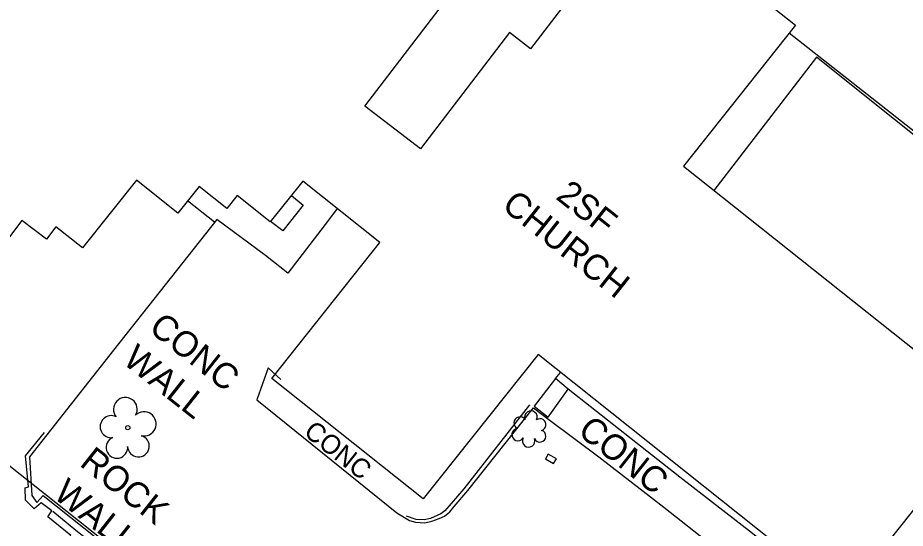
# Model space of a CAD drawing. Extents: x 553786 to 558838, y 502329 to 507342.
# Drawn here: x 557913.6 to 558052.9, y 506945.6 to 507025.7 of the extents above; entities that cross this region are included whole.
import ezdxf

# ---------------------------------------------------------------- set-up
doc = ezdxf.new("R2010")
doc.units = 0
for name, color, linetype in [('Exist Building Text', 7, 'Continuous'), ('Exist Other Culture Area Outline Text', 7, 'Continuous'), ('Exist Structure Minor Drop Inlet', 7, 'Continuous'), ('Exist Vegetation Shrub CELL', 7, 'Continuous'), ('Exist Vegetation Tree CELL', 7, 'Continuous'), ('Prop CMT Slope Grass', 7, 'Continuous'), ('Prop Drainage Structure Pipe Alternate 36in', 7, 'Continuous'), ('Prop Drainage Structure Pipe RCP 15in Class III Label', 7, 'Continuous'), ('Prop Drainage Structure Plot Symbol 50 Scale', 7, 'Continuous'), ('Prop Earthen Structure Tail Ditch Label', 7, 'Continuous'), ('Prop Erosion Rip Rap Pad Outlet for Jurisdictional Stream CELL', 7, 'Continuous')]:
    doc.layers.add(name, color=color, linetype=linetype)

msp = doc.modelspace()

# ---------------------------------------------------------------- linework, layer by layer
at = {"layer": 'Exist Structure Minor Drop Inlet'}
msp.add_lwpolyline([(557996.41, 506956.48), (557997.68, 506955.72), (557998.12, 506956.46), (557996.86, 506957.22)], close=True, dxfattribs=at)
at = {"layer": 'Exist Vegetation Shrub CELL'}
msp.add_line((557993.9, 506960.95), (557993.9, 506960.95), dxfattribs=at)
for centre, radius, start, end in [((557994.13, 506963), 0.99, 334.8391, 200.4717), ((557992.42, 506962.08), 0.968, 35.8908, 245.4216), ((557995.57, 506961.82), 0.929, 284.4567, 126.0861), ((557992.1, 506960.25), 0.955, 95.1099, 327.9534), ((557993.77, 506959.27), 0.984, 151.2797, 21.387), ((557995.54, 506960.03), 0.937, 204.9913, 73.4601)]:
    msp.add_arc(centre, radius, start, end, dxfattribs=at)
at = {"layer": 'Exist Vegetation Tree CELL'}
msp.add_line((557930.84, 506961.36), (557930.84, 506961.36), dxfattribs=at)
msp.add_circle((557930.84, 506961.36), 0.326, dxfattribs=at)
for centre, radius, start, end in [((557930.46, 506964.23), 1.86, 330.1651, 219.7134), ((557933.39, 506961.95), 1.9, 257.1011, 134.1999), ((557928.24, 506961.51), 1.73, 62.6636, 279.3457), ((557929.14, 506958.24), 1.69, 111.5671, 6.231), ((557932.52, 506958.46), 1.7, 181.2822, 74.56)]:
    msp.add_arc(centre, radius, start, end, dxfattribs=at)
at = {"layer": 'Prop CMT Slope Grass'}
msp.add_lwpolyline([(558073.05, 506958.53), (558075.36, 506956.65), (558091.51, 506977.29), (558063.43, 506999.95), (558038.96, 507019.54), (558022.86, 506998.6)], dxfattribs=at)
at = {"layer": 'Prop Drainage Structure Pipe Alternate 36in'}
msp.add_lwpolyline([(557916.02, 506937.08), (557919.02, 506940.43), (557921.92, 506944.4), (557918.3, 506947.38), (557918.93, 506948.32), (557917.26, 506949.55), (557916.15, 506948.59), (557914.78, 506949.96), (557914.71, 506951.9), (557915.24, 506952.08), (557914.76, 506956.91), (557917.77, 506960.62)], dxfattribs=at)
at = {"layer": 'Prop Drainage Structure Pipe RCP 15in Class III Label'}
msp.add_line((557895.37, 506968.71), (558060.43, 506838.2), dxfattribs=at)
at = {"layer": 'Prop Drainage Structure Plot Symbol 50 Scale'}
for points in [[(557944.48, 506993.6), (557940.24, 506996.98)], [(557919.06, 506948.24), (557922.71, 506945.26), (557953.29, 506921.31), (557980.55, 506899.78), (558009.82, 506876.64), (558036.62, 506855.58), (558046.41, 506847.86), (558065.86, 506873.57), (558090.57, 506906.94)]]:
    msp.add_lwpolyline(points, dxfattribs=at)
at = {"layer": 'Prop Earthen Structure Tail Ditch Label'}
msp.add_line((557998, 506969.09), (557998.79, 506970.02), dxfattribs=at)
for points in [[(557954.87, 506968.93), (557952.88, 506970.74), (557951.09, 506965.72), (557973.07, 506947.98), (557975.08, 506946.8), (557976.03, 506946.52), (557977.46, 506946.41), (557978.59, 506946.67), (557979.75, 506947.09), (557980.55, 506947.44), (557981.4, 506948.16), (557982.1, 506948.96), (557984.24, 506951.47)], [(557994.65, 506964.73), (557996.83, 506963), (558000, 506967.38), (557998, 506969.09), (557994.65, 506964.73)], [(558049.34, 506936.25), (558047.03, 506935.15), (558045.27, 506934.78), (558043.76, 506934.69), (558042.59, 506934.85), (558041.39, 506935.34), (558040.39, 506935.86), (558036.72, 506938.38), (558028.91, 506944.72), (558017.52, 506953.6), (558000, 506967.38)], [(557993.91, 506964.94), (557983.6, 506951.77), (557980.6, 506948.28), (557979.97, 506947.8), (557978.37, 506947.08), (557977.36, 506946.88), (557976.09, 506946.92), (557974.62, 506947.48)], [(557997.15, 506962.46), (558004.77, 506956.8), (558014.99, 506948.88), (558030.14, 506936.93), (558037.21, 506931.45), (558039.21, 506930.15), (558041.08, 506929.1), (558043.03, 506928.51), (558045.45, 506928.09), (558048.29, 506928), (558051.36, 506928.52), (558053.7, 506929.46)]]:
    msp.add_lwpolyline(points, dxfattribs=at)
at = {"layer": 'Prop Erosion Rip Rap Pad Outlet for Jurisdictional Stream CELL'}
msp.add_lwpolyline([(557968.06, 507011.83), (557990.19, 507040.77), (558002.25, 507031.54), (557994.08, 507020.85), (557990.76, 507023.39), (557976.8, 507005.14)], close=True, dxfattribs=at)
for points in [[(558014.36, 507041.47), (558035.66, 507024.53), (558018.06, 507002.42), (558061.19, 506968.11)], [(558075.53, 506956.97), (558076.33, 506956.79), (558077.14, 506956.92), (558077.84, 506957.35), (558077.9, 506957.39), (558079.27, 506958.85), (558091.53, 506974.96), (558092.02, 506976.06), (558091.99, 506976.69), (558091.55, 506977.54), (558074.36, 506991.55), (558054.48, 507007.68), (558034.67, 507023.3)], [(558063.55, 506960.23), (558046.22, 506938.44), (558041.45, 506942.23), (558038.45, 506938.47), (557995.24, 506972.84), (557977.21, 506950.18), (557953.45, 506969.09), (557970.42, 506990.42), (557958.31, 507000.06), (557953.22, 506993.66), (557948.01, 506997.8), (557946.39, 506995.77), (557942.04, 506999.24), (557938.7, 506995.04), (557932.19, 507000.21), (557923.74, 506989.58), (557919.56, 506992.91), (557918.1, 506990.95), (557914.21, 506993.89), (557911.15, 506989.83)], [(557956.54, 506997.83), (557958.37, 506996.3), (557955.17, 506992.27), (557953.26, 506993.71)], [(557963.7, 506995.77), (557962.37, 506993.93), (557955.95, 506985.59), (557952.46, 506988.37), (557944.81, 506994.02), (557928.61, 506973.52), (557915.42, 506956.75), (557915.8, 506950.71), (557916.56, 506949.58), (557917.54, 506950.72), (557938.77, 506933.84), (557963.87, 506914.19), (557993.59, 506890.59), (558018.99, 506870.49), (558036.79, 506856.02), (558046.2, 506848.57), (558054.11, 506859.05), (558064.03, 506872.32), (558076.88, 506889.36), (558090.93, 506908.65), (558093.87, 506912.53), (558091.75, 506915.66)], [(557984.24, 506951.47), (557994.53, 506964.48), (557997.15, 506962.46)]]:
    msp.add_lwpolyline(points, dxfattribs=at)

# ---------------------------------------------------------------- texts
at = {"layer": 'Exist Building Text'}
for s, p in [('2SF', (557997.87, 506997.39)), ('CHURCH', (557989.37, 506995.83)), ('CONC', (557933.95, 506976.62)), ('WALL', (557929.87, 506971.56)), ('ROCK', (557923.11, 506955.49)), ('WALL', (557918.96, 506950.49))]:
    msp.add_text(s, height=4, rotation=321.6667, dxfattribs=at).set_placement(p)
at = {"layer": 'Exist Other Culture Area Outline Text'}
for height, p in [(4, (558001.28, 506960.42)), (3, (557958.29, 506960.33))]:
    msp.add_text('CONC', height=height, rotation=321.6667, dxfattribs=at).set_placement(p)

doc.saveas('drawing.dxf')
